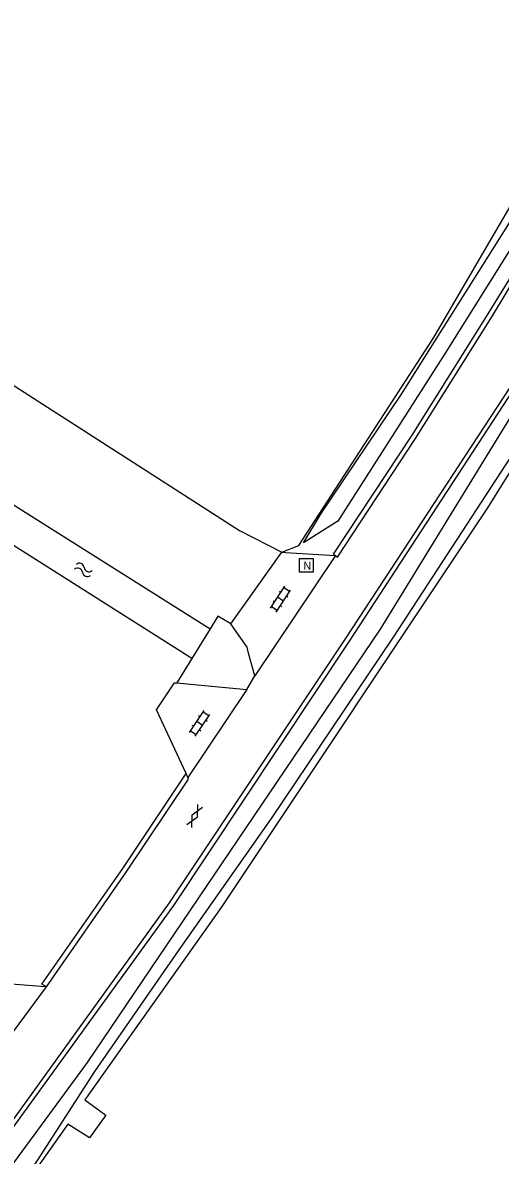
# Model space of a CAD drawing. Extents: x 133000 to 136000, y 400500 to 403500.
# Drawn here: x 135522 to 135563.8, y 401130.7 to 401229.8 of the extents above; entities that cross this region are included whole.
import ezdxf

# ---------------------------------------------------------------- set-up
doc = ezdxf.new("R2010")
doc.units = 0
for name, color, linetype in [('gg-knt-bronhoudergrens', 7, 'Continuous'), ('gg-knt-verharding', 7, 'Continuous'), ('gg-kntw-bovenkant insteek waterloop', 7, 'Continuous'), ('gg-kntw-greppel-droge sloot', 7, 'Continuous'), ('gt-grn-groengrens', 7, 'Continuous'), ('gt-symb-gesloten verharding', 7, 'Continuous'), ('gt-symb-klinker verharding', 7, 'Continuous'), ('gt-symb-nortonput', 7, 'Continuous'), ('gt-symb-watersymbool', 7, 'Continuous')]:
    doc.layers.add(name, color=color, linetype=linetype)

# ---------------------------------------------------------------- blocks, each defined once
blk = doc.blocks.new('gt0-NPUT')
at = {"layer": 'gt-symb-nortonput'}
blk.add_lwpolyline([(-0.566, -0.608), (-0.566, 0.592), (0.634, 0.592), (0.634, -0.608)], close=True, dxfattribs=at)
blk.add_text('N', height=0.7, dxfattribs=at).set_placement((-0.221, -0.381))
blk = doc.blocks.new('gt0-KL1')
at = {"layer": 'gt-symb-klinker verharding'}
for p, q in [((-1.15, 0.3), (1.15, 0.3)), ((-1, -0.3), (-1, 0.3)), ((-0.5, 0.3), (-0.5, 0.45)), ((0, -0.3), (0, 0.3)), ((0.5, 0.3), (0.5, 0.45)), ((1, -0.3), (1, 0.3)), ((-1.15, -0.3), (1.15, -0.3)), ((-0.5, -0.45), (-0.5, -0.3)), ((0.5, -0.45), (0.5, -0.3))]:
    blk.add_line(p, q, dxfattribs=at)
blk = doc.blocks.new('gt0-WA')
at = {"layer": 'gt-symb-watersymbool'}
for centre, start, end in [((-0.323, 0.022), 28.07249, 151.92751), ((0.427, 0.422), 208.07248, 331.92751), ((-0.323, -0.428), 28.07249, 151.92751), ((0.427, -0.028), 208.07248, 331.92751)]:
    blk.add_arc(centre, 0.425, start, end, dxfattribs=at)
blk = doc.blocks.new('gt0-GESVH1')
at = {"layer": 'gt-symb-gesloten verharding'}
for p, q in [((-0.992, -0.261), (0.008, 0.239)), ((0.008, -0.261), (-0.992, 0.239)), ((0.008, 0.239), (1.008, -0.261)), ((1.008, 0.239), (0.008, -0.261))]:
    blk.add_line(p, q, dxfattribs=at)

msp = doc.modelspace()

# ---------------------------------------------------------------- linework, layer by layer
at = {"layer": 'gg-knt-bronhoudergrens'}
msp.add_line((135544.707, 401183.483), (135546.175, 401184.088), dxfattribs=at)
for points in [[(135546.175, 401184.088), (135557.989, 401202.264), (135581.762, 401243.082), (135591.047, 401257.762), (135592.159, 401259.335), (135596.736, 401267.05), (135599.831, 401272.289), (135601.871, 401275.743), (135602.864, 401277.481), (135603.866, 401279.218), (135605.598, 401282.177), (135615.281, 401298.063)], [(135493.073, 401216.018), (135502.574, 401210.067), (135541, 401185.402), (135544.707, 401183.483)], [(135568.412, 401196.557), (135562.671, 401187.38), (135539.388, 401152.42), (135530.741, 401140.199)], [(135527.476, 401135.584), (135529.302, 401134.255), (135527.876, 401132.274), (135525.985, 401133.477)]]:
    msp.add_lwpolyline(points, dxfattribs=at)
at = {"layer": 'gg-knt-verharding'}
for p, q in [((135540.25, 401177.232), (135544.707, 401183.483)), ((135549.404, 401183.191), (135542.331, 401172.675)), ((135544.707, 401183.483), (135545.027, 401183.463)), ((135545.027, 401183.463), (135549.404, 401183.191)), ((135538.422, 401176.795), (135536.83, 401174.206)), ((135540.568, 401176.769), (135540.25, 401177.232)), ((135542.331, 401172.675), (135541.795, 401174.659)), ((135536.83, 401174.206), (135535.508, 401172.056)), ((135541.636, 401171.496), (135542.331, 401172.675)), ((135535.508, 401172.056), (135537.318, 401171.89)), ((135537.318, 401171.89), (135541.636, 401171.496)), ((135541.636, 401171.496), (135536.493, 401163.787)), ((135530.926, 401156.013), (135536.33, 401164.139)), ((135536.493, 401163.787), (135536.33, 401164.139)), ((135514.608, 401132.6), (135524.123, 401145.474)), ((135524.123, 401145.474), (135524.023, 401145.475))]:
    msp.add_line(p, q, dxfattribs=at)
for points in [[(135622.227, 401293.246), (135619.895, 401290.064), (135616.987, 401285.696), (135612.956, 401279.371), (135593.395, 401245.967), (135575.567, 401215.722), (135567.771, 401202.923), (135564.634, 401197.893), (135550.306, 401175.993), (135534.849, 401152.824), (135520.295, 401132.606), (135511.085, 401120.765), (135496.678, 401104.341), (135459.927, 401065.732), (135429.294, 401034.012)], [(135569.533, 401215.399), (135562.726, 401204.34), (135556.073, 401193.732), (135549.191, 401183.332), (135549.404, 401183.191)], [(135549.404, 401183.191), (135549.583, 401183.073), (135556.382, 401193.443), (135563.118, 401204.156), (135569.795, 401215.243)], [(135564.999, 401197.771), (135550.601, 401175.718), (135535.228, 401152.603), (135520.576, 401132.314), (135511.408, 401120.486), (135496.926, 401104.002), (135460.247, 401065.501), (135429.622, 401033.719)], [(135540.25, 401177.232), (135539.098, 401177.894), (135538.422, 401176.795)], [(135541.795, 401174.659), (135541.661, 401175.176), (135540.568, 401176.769)], [(135536.33, 401164.139), (135533.747, 401169.709), (135535.319, 401172.073), (135535.508, 401172.056)], [(135524.123, 401145.474), (135531.095, 401155.497), (135536.54, 401163.648), (135536.493, 401163.787)], [(135530.245, 401155.027), (135530.743, 401155.738), (135530.926, 401156.013)], [(135524.123, 401145.474), (135523.721, 401145.713), (135530.245, 401155.027)], [(135524.023, 401145.475), (135518.012, 401145.942), (135510.799, 401135.165)]]:
    msp.add_lwpolyline(points, dxfattribs=at)
at = {"layer": 'gg-kntw-bovenkant insteek waterloop'}
for points in [[(135514.99, 401122.176), (135516.256, 401121.284), (135522.436, 401128.888), (135528.34, 401138.083), (135535.662, 401148.619), (135543.811, 401160.208), (135554.464, 401176.061), (135568.154, 401197.071), (135566.696, 401197.682), (135565.72, 401196.981), (135553.301, 401176.763), (135527.672, 401138.844), (135521.012, 401129.768), (135514.99, 401122.176)], [(135536.83, 401174.206), (135514.359, 401188.424), (135516.005, 401190.936), (135538.422, 401176.795)]]:
    msp.add_lwpolyline(points, dxfattribs=at)
at = {"layer": 'gg-kntw-greppel-droge sloot'}
msp.add_lwpolyline([(135546.601, 401184.31), (135548.142, 401186.891), (135555.171, 401197.304), (135564.458, 401212.062), (135573.22, 401226.424), (135581.794, 401241.203), (135582.828, 401240.713), (135576.769, 401229.924), (135568.579, 401216.21), (135558.85, 401200.668), (135549.603, 401186.214), (135546.601, 401184.31)], dxfattribs=at)
at = {"layer": 'gt-grn-groengrens'}
msp.add_line((135530.741, 401140.199), (135527.476, 401135.584), dxfattribs=at)
msp.add_lwpolyline([(135525.985, 401133.477), (135517.134, 401120.968), (135512.367, 401115.685)], dxfattribs=at)

# ---------------------------------------------------------------- block references
at = {"layer": 'gt-symb-gesloten verharding', "rotation": 61.7186389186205}
msp.add_blockref('gt0-GESVH1', (135537.069, 401160.414), dxfattribs=at)
at = {"layer": 'gt-symb-klinker verharding'}
for p, rotation in [((135544.585, 401179.385), 56.627797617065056), ((135537.519, 401168.514), 56.421186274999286)]:
    msp.add_blockref('gt0-KL1', p, dxfattribs=dict(at, rotation=rotation))
at = {"layer": 'gt-symb-nortonput'}
msp.add_blockref('gt0-NPUT', (135546.81, 401182.346), dxfattribs=at)
at = {"layer": 'gt-symb-watersymbool', "rotation": -21.04574081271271}
msp.add_blockref('gt0-WA', (135527.298, 401181.966), dxfattribs=at)

doc.saveas('drawing.dxf')
